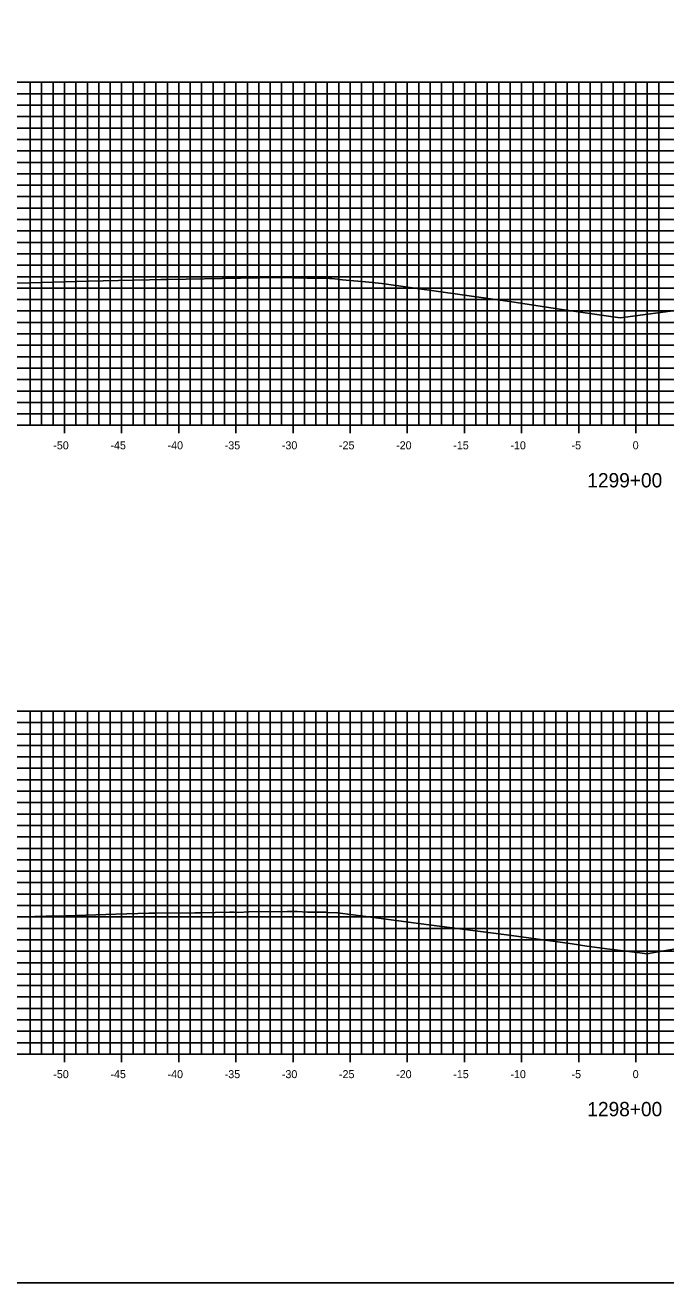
# Model space of a CAD drawing. Extents: x 674939 to 678919, y 750652 to 765176.
# Drawn here: x 678695.1 to 678751.2, y 764036.3 to 764146.3 of the extents above; entities that cross this region are included whole.
import ezdxf

# ---------------------------------------------------------------- set-up
doc = ezdxf.new("R2010")
doc.units = 0
for name, color, linetype in [('R_Axis', 7, 'Continuous'), ('R_Axis Annot', 7, 'Continuous'), ('R_Exist Surface', 7, 'Continuous'), ('R_Grid', 7, 'Continuous'), ('R_No Plot', 7, 'Continuous')]:
    doc.layers.add(name, color=color, linetype=linetype)

msp = doc.modelspace()

# ---------------------------------------------------------------- linework, layer by layer
at = {"layer": 'R_Axis'}
for p, q in [((678698.53, 764110.59), (678698.53, 764111.99)), ((678703.53, 764110.59), (678703.53, 764111.99)), ((678708.53, 764110.59), (678708.53, 764111.99)), ((678713.53, 764110.59), (678713.53, 764111.99)), ((678718.53, 764110.59), (678718.53, 764111.99)), ((678723.53, 764110.59), (678723.53, 764111.99)), ((678728.53, 764110.59), (678728.53, 764111.99)), ((678733.53, 764110.59), (678733.53, 764111.99)), ((678738.53, 764110.59), (678738.53, 764111.99)), ((678743.53, 764110.59), (678743.53, 764111.99)), ((678748.53, 764110.59), (678748.53, 764111.99)), ((678598.53, 764111.29), (678898.53, 764111.29)), ((678698.53, 764055.59), (678698.53, 764056.99)), ((678703.53, 764055.59), (678703.53, 764056.99)), ((678708.53, 764055.59), (678708.53, 764056.99)), ((678713.53, 764055.59), (678713.53, 764056.99)), ((678718.53, 764055.59), (678718.53, 764056.99)), ((678723.53, 764055.59), (678723.53, 764056.99)), ((678728.53, 764055.59), (678728.53, 764056.99)), ((678733.53, 764055.59), (678733.53, 764056.99)), ((678738.53, 764055.59), (678738.53, 764056.99)), ((678743.53, 764055.59), (678743.53, 764056.99)), ((678748.53, 764055.59), (678748.53, 764056.99)), ((678598.53, 764056.29), (678898.53, 764056.29))]:
    msp.add_line(p, q, dxfattribs=at)
at = {"layer": 'R_Exist Surface'}
for points in [[(678694.2, 764123.71), (678695.5, 764123.75), (678700.62, 764123.91), (678701.91, 764123.94), (678705.97, 764124.02), (678706.96, 764124.03), (678707.61, 764124.04), (678713.92, 764124.17), (678714.72, 764124.19), (678715.61, 764124.19), (678718.47, 764124.21), (678718.62, 764124.2), (678718.63, 764124.2), (678718.68, 764124.2), (678718.88, 764124.19), (678719.77, 764124.16), (678720.21, 764124.16), (678721.72, 764124.13), (678721.92, 764124.12), (678722.44, 764124.07), (678722.49, 764124.05), (678722.5, 764124.05), (678724.87, 764123.84), (678726.31, 764123.69), (678728.99, 764123.31), (678737.67, 764122.08), (678742.05, 764121.42), (678747.14, 764120.69), (678753.98, 764121.58)], [(678693.96, 764068.28), (678696.94, 764068.35), (678697.77, 764068.37), (678703.01, 764068.52), (678705.9, 764068.62), (678706.5, 764068.63), (678709.93, 764068.65), (678710.03, 764068.64), (678710.05, 764068.65), (678710.41, 764068.65), (678710.45, 764068.66), (678712.97, 764068.7), (678713.39, 764068.71), (678713.75, 764068.69), (678714.65, 764068.74), (678718.03, 764068.76), (678718.38, 764068.76), (678718.41, 764068.76), (678718.81, 764068.76), (678718.89, 764068.76), (678719.79, 764068.71), (678719.97, 764068.71), (678721.41, 764068.7), (678721.51, 764068.69), (678722.41, 764068.64), (678722.43, 764068.64), (678723.8, 764068.47), (678726, 764068.18), (678729.75, 764067.7), (678737.65, 764066.68), (678742.95, 764065.93), (678744.24, 764065.73), (678746.22, 764065.48), (678748.86, 764065.14), (678749.5, 764065.06), (678750.3, 764065.21), (678757.59, 764066.45)]]:
    msp.add_lwpolyline(points, dxfattribs=at)
at = {"layer": 'R_Grid'}
for p, q in [((678598.53, 764141.29), (678898.53, 764141.29)), ((678695.53, 764111.29), (678695.53, 764141.29)), ((678696.53, 764111.29), (678696.53, 764141.29)), ((678697.53, 764111.29), (678697.53, 764141.29)), ((678698.53, 764111.29), (678698.53, 764141.29)), ((678699.53, 764111.29), (678699.53, 764141.29)), ((678700.53, 764111.29), (678700.53, 764141.29)), ((678701.53, 764111.29), (678701.53, 764141.29)), ((678702.53, 764111.29), (678702.53, 764141.29)), ((678703.53, 764111.29), (678703.53, 764141.29)), ((678704.53, 764111.29), (678704.53, 764141.29)), ((678705.53, 764111.29), (678705.53, 764141.29)), ((678706.53, 764111.29), (678706.53, 764141.29)), ((678707.53, 764111.29), (678707.53, 764141.29)), ((678708.53, 764111.29), (678708.53, 764141.29)), ((678709.53, 764111.29), (678709.53, 764141.29)), ((678710.53, 764111.29), (678710.53, 764141.29)), ((678711.53, 764111.29), (678711.53, 764141.29)), ((678712.53, 764111.29), (678712.53, 764141.29)), ((678713.53, 764111.29), (678713.53, 764141.29)), ((678714.53, 764111.29), (678714.53, 764141.29)), ((678715.53, 764111.29), (678715.53, 764141.29)), ((678716.53, 764111.29), (678716.53, 764141.29)), ((678717.53, 764111.29), (678717.53, 764141.29)), ((678718.53, 764111.29), (678718.53, 764141.29)), ((678719.53, 764111.29), (678719.53, 764141.29)), ((678720.53, 764111.29), (678720.53, 764141.29)), ((678721.53, 764111.29), (678721.53, 764141.29)), ((678722.53, 764111.29), (678722.53, 764141.29)), ((678723.53, 764111.29), (678723.53, 764141.29)), ((678724.53, 764111.29), (678724.53, 764141.29)), ((678725.53, 764111.29), (678725.53, 764141.29)), ((678726.53, 764111.29), (678726.53, 764141.29)), ((678727.53, 764111.29), (678727.53, 764141.29)), ((678728.53, 764111.29), (678728.53, 764141.29)), ((678729.53, 764111.29), (678729.53, 764141.29)), ((678730.53, 764111.29), (678730.53, 764141.29)), ((678731.53, 764111.29), (678731.53, 764141.29)), ((678732.53, 764111.29), (678732.53, 764141.29)), ((678733.53, 764111.29), (678733.53, 764141.29)), ((678734.53, 764111.29), (678734.53, 764141.29)), ((678735.53, 764111.29), (678735.53, 764141.29)), ((678736.53, 764111.29), (678736.53, 764141.29)), ((678737.53, 764111.29), (678737.53, 764141.29)), ((678738.53, 764111.29), (678738.53, 764141.29)), ((678739.53, 764111.29), (678739.53, 764141.29)), ((678740.53, 764111.29), (678740.53, 764141.29)), ((678741.53, 764111.29), (678741.53, 764141.29)), ((678742.53, 764111.29), (678742.53, 764141.29)), ((678743.53, 764111.29), (678743.53, 764141.29)), ((678744.53, 764111.29), (678744.53, 764141.29)), ((678745.53, 764111.29), (678745.53, 764141.29)), ((678746.53, 764111.29), (678746.53, 764141.29)), ((678747.53, 764111.29), (678747.53, 764141.29)), ((678748.53, 764111.29), (678748.53, 764141.29)), ((678749.53, 764111.29), (678749.53, 764141.29)), ((678750.53, 764111.29), (678750.53, 764141.29)), ((678598.53, 764140.29), (678898.53, 764140.29)), ((678598.53, 764139.29), (678898.53, 764139.29)), ((678598.53, 764138.29), (678898.53, 764138.29)), ((678598.53, 764137.29), (678898.53, 764137.29)), ((678598.53, 764136.29), (678898.53, 764136.29)), ((678598.53, 764135.29), (678898.53, 764135.29)), ((678598.53, 764134.29), (678898.53, 764134.29)), ((678598.53, 764133.29), (678898.53, 764133.29)), ((678598.53, 764132.29), (678898.53, 764132.29)), ((678598.53, 764131.29), (678898.53, 764131.29)), ((678598.53, 764130.29), (678898.53, 764130.29)), ((678598.53, 764129.29), (678898.53, 764129.29)), ((678598.53, 764128.29), (678898.53, 764128.29)), ((678598.53, 764127.29), (678898.53, 764127.29)), ((678598.53, 764126.29), (678898.53, 764126.29)), ((678598.53, 764125.29), (678898.53, 764125.29)), ((678598.53, 764124.29), (678898.53, 764124.29)), ((678598.53, 764123.29), (678898.53, 764123.29)), ((678598.53, 764122.29), (678898.53, 764122.29)), ((678598.53, 764121.29), (678898.53, 764121.29)), ((678598.53, 764120.29), (678898.53, 764120.29)), ((678598.53, 764119.29), (678898.53, 764119.29)), ((678598.53, 764118.29), (678898.53, 764118.29)), ((678598.53, 764117.29), (678898.53, 764117.29)), ((678598.53, 764116.29), (678898.53, 764116.29)), ((678598.53, 764115.29), (678898.53, 764115.29)), ((678598.53, 764114.29), (678898.53, 764114.29)), ((678598.53, 764113.29), (678898.53, 764113.29)), ((678598.53, 764112.29), (678898.53, 764112.29)), ((678598.53, 764111.29), (678898.53, 764111.29)), ((678598.53, 764086.29), (678898.53, 764086.29)), ((678695.53, 764056.29), (678695.53, 764086.29)), ((678696.53, 764056.29), (678696.53, 764086.29)), ((678697.53, 764056.29), (678697.53, 764086.29)), ((678698.53, 764056.29), (678698.53, 764086.29)), ((678699.53, 764056.29), (678699.53, 764086.29)), ((678700.53, 764056.29), (678700.53, 764086.29)), ((678701.53, 764056.29), (678701.53, 764086.29)), ((678702.53, 764056.29), (678702.53, 764086.29)), ((678703.53, 764056.29), (678703.53, 764086.29)), ((678704.53, 764056.29), (678704.53, 764086.29)), ((678705.53, 764056.29), (678705.53, 764086.29)), ((678706.53, 764056.29), (678706.53, 764086.29)), ((678707.53, 764056.29), (678707.53, 764086.29)), ((678708.53, 764056.29), (678708.53, 764086.29)), ((678709.53, 764056.29), (678709.53, 764086.29)), ((678710.53, 764056.29), (678710.53, 764086.29)), ((678711.53, 764056.29), (678711.53, 764086.29)), ((678712.53, 764056.29), (678712.53, 764086.29)), ((678713.53, 764056.29), (678713.53, 764086.29)), ((678714.53, 764056.29), (678714.53, 764086.29)), ((678715.53, 764056.29), (678715.53, 764086.29)), ((678716.53, 764056.29), (678716.53, 764086.29)), ((678717.53, 764056.29), (678717.53, 764086.29)), ((678718.53, 764056.29), (678718.53, 764086.29)), ((678719.53, 764056.29), (678719.53, 764086.29)), ((678720.53, 764056.29), (678720.53, 764086.29)), ((678721.53, 764056.29), (678721.53, 764086.29)), ((678722.53, 764056.29), (678722.53, 764086.29)), ((678723.53, 764056.29), (678723.53, 764086.29)), ((678724.53, 764056.29), (678724.53, 764086.29)), ((678725.53, 764056.29), (678725.53, 764086.29)), ((678726.53, 764056.29), (678726.53, 764086.29)), ((678727.53, 764056.29), (678727.53, 764086.29)), ((678728.53, 764056.29), (678728.53, 764086.29)), ((678729.53, 764056.29), (678729.53, 764086.29)), ((678730.53, 764056.29), (678730.53, 764086.29)), ((678731.53, 764056.29), (678731.53, 764086.29)), ((678732.53, 764056.29), (678732.53, 764086.29)), ((678733.53, 764056.29), (678733.53, 764086.29)), ((678734.53, 764056.29), (678734.53, 764086.29)), ((678735.53, 764056.29), (678735.53, 764086.29)), ((678736.53, 764056.29), (678736.53, 764086.29)), ((678737.53, 764056.29), (678737.53, 764086.29)), ((678738.53, 764056.29), (678738.53, 764086.29)), ((678739.53, 764056.29), (678739.53, 764086.29)), ((678740.53, 764056.29), (678740.53, 764086.29)), ((678741.53, 764056.29), (678741.53, 764086.29)), ((678742.53, 764056.29), (678742.53, 764086.29)), ((678743.53, 764056.29), (678743.53, 764086.29)), ((678744.53, 764056.29), (678744.53, 764086.29)), ((678745.53, 764056.29), (678745.53, 764086.29)), ((678746.53, 764056.29), (678746.53, 764086.29)), ((678747.53, 764056.29), (678747.53, 764086.29)), ((678748.53, 764056.29), (678748.53, 764086.29)), ((678749.53, 764056.29), (678749.53, 764086.29)), ((678750.53, 764056.29), (678750.53, 764086.29)), ((678598.53, 764085.29), (678898.53, 764085.29)), ((678598.53, 764084.29), (678898.53, 764084.29)), ((678598.53, 764083.29), (678898.53, 764083.29)), ((678598.53, 764082.29), (678898.53, 764082.29)), ((678598.53, 764081.29), (678898.53, 764081.29)), ((678598.53, 764080.29), (678898.53, 764080.29)), ((678598.53, 764079.29), (678898.53, 764079.29)), ((678598.53, 764078.29), (678898.53, 764078.29)), ((678598.53, 764077.29), (678898.53, 764077.29)), ((678598.53, 764076.29), (678898.53, 764076.29)), ((678598.53, 764075.29), (678898.53, 764075.29)), ((678598.53, 764074.29), (678898.53, 764074.29)), ((678598.53, 764073.29), (678898.53, 764073.29)), ((678598.53, 764072.29), (678898.53, 764072.29)), ((678598.53, 764071.29), (678898.53, 764071.29)), ((678598.53, 764070.29), (678898.53, 764070.29)), ((678598.53, 764069.29), (678898.53, 764069.29)), ((678598.53, 764068.29), (678898.53, 764068.29)), ((678598.53, 764067.29), (678898.53, 764067.29)), ((678598.53, 764066.29), (678898.53, 764066.29)), ((678598.53, 764065.29), (678898.53, 764065.29)), ((678598.53, 764064.29), (678898.53, 764064.29)), ((678598.53, 764063.29), (678898.53, 764063.29)), ((678598.53, 764062.29), (678898.53, 764062.29)), ((678598.53, 764061.29), (678898.53, 764061.29)), ((678598.53, 764060.29), (678898.53, 764060.29)), ((678598.53, 764059.29), (678898.53, 764059.29)), ((678598.53, 764058.29), (678898.53, 764058.29)), ((678598.53, 764057.29), (678898.53, 764057.29)), ((678598.53, 764056.29), (678898.53, 764056.29))]:
    msp.add_line(p, q, dxfattribs=at)
at = {"layer": 'R_No Plot'}
msp.add_lwpolyline([(678578.53, 764036.29), (678918.53, 764036.29), (678918.53, 764256.29), (678578.53, 764256.29)], close=True, dxfattribs=at)

# ---------------------------------------------------------------- texts
at = {"layer": 'R_Axis Annot'}
for s, height, p in [('-50', 0.7, (678697.55, 764109.19)), ('-45', 0.7, (678702.55, 764109.19)), ('-40', 0.7, (678707.55, 764109.19)), ('-35', 0.7, (678712.55, 764109.19)), ('-30', 0.7, (678717.55, 764109.19)), ('-25', 0.7, (678722.55, 764109.19)), ('-20', 0.7, (678727.55, 764109.19)), ('-15', 0.7, (678732.55, 764109.19)), ('-10', 0.7, (678737.55, 764109.19)), ('-5', 0.7, (678742.9, 764109.19)), ('0', 0.7, (678748.25, 764109.19)), ('1299+00', 1.25, (678744.28, 764105.86)), ('-50', 0.7, (678697.55, 764054.19)), ('-45', 0.7, (678702.55, 764054.19)), ('-40', 0.7, (678707.55, 764054.19)), ('-35', 0.7, (678712.55, 764054.19)), ('-30', 0.7, (678717.55, 764054.19)), ('-25', 0.7, (678722.55, 764054.19)), ('-20', 0.7, (678727.55, 764054.19)), ('-15', 0.7, (678732.55, 764054.19)), ('-10', 0.7, (678737.55, 764054.19)), ('-5', 0.7, (678742.9, 764054.19)), ('0', 0.7, (678748.25, 764054.19)), ('1298+00', 1.25, (678744.28, 764050.86))]:
    msp.add_text(s, height=height, dxfattribs=at).set_placement(p)

doc.saveas('drawing.dxf')
